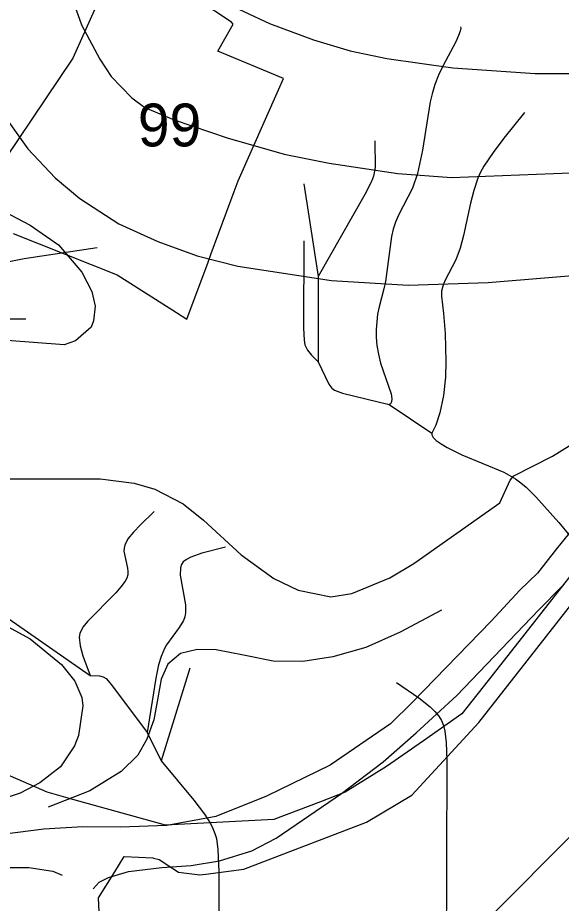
# Model space of a CAD drawing. Extents: x -709584 to -702006, y -1161789 to -1157496.
# Drawn here: x -705867.4 to -705676.6, y -1159031.9 to -1158721.3 of the extents above; entities that cross this region are included whole.
import ezdxf

# ---------------------------------------------------------------- set-up
doc = ezdxf.new("R2010")
doc.units = 0
for name, color, linetype in [('120_vrstevnice hlavní', 7, 'Continuous'), ('122_vrstevnice základní', 7, 'Continuous'), ('124_vrstevnice doplňková', 7, 'Continuous'), ('408_BPEJ_linie', 7, 'Continuous'), ('409_BPEJ_popis', 7, 'Continuous'), ('411_akumulovaný odtok', 7, 'Continuous')]:
    doc.layers.add(name, color=color, linetype=linetype)

msp = doc.modelspace()

# ---------------------------------------------------------------- linework, layer by layer
at = {"layer": '120_vrstevnice hlavní'}
for points in [[(-705514.66, -1159027.75), (-705513.38, -1159024.76), (-705513.71, -1159020.82), (-705516.25, -1159015.5), (-705523.06, -1159008.61), (-705532.62, -1159001.89), (-705560.02, -1158981.09), (-705570.05, -1158972.31), (-705591.77, -1158953.06), (-705603.03, -1158941.4), (-705610.18, -1158931.08), (-705617.4, -1158918.62), (-705616.65, -1158916.73), (-705615.8, -1158912.44), (-705619.44, -1158899.06), (-705628.43, -1158890.31), (-705634.65, -1158888.07), (-705644.92, -1158886.14), (-705655.54, -1158887.63), (-705663.44, -1158890.33), (-705665.17, -1158894.09), (-705672.22, -1158900.05), (-705678.25, -1158907.55)], [(-705678.25, -1158907.55), (-705684.97, -1158916.08), (-705691.17, -1158922.05), (-705701.22, -1158933), (-705728.84, -1158961.42), (-705736.6, -1158968.93), (-705757.67, -1158983.52), (-705780.12, -1158994.39), (-705797.9, -1159001.43), (-705815.05, -1159004.6), (-705831.32, -1159005.2), (-705844.51, -1159005.14), (-705858.21, -1159005.92), (-705876.55, -1159008.23)]]:
    msp.add_lwpolyline(points, dxfattribs=at)
at = {"layer": '122_vrstevnice základní'}
for points in [[(-705849.2, -1158711.8), (-705845.05, -1158723.81), (-705838.61, -1158735.82), (-705834.61, -1158741.83), (-705827.31, -1158749.41), (-705822.74, -1158752.7), (-705812.44, -1158757.13), (-705793.85, -1158763.42), (-705773.83, -1158769.15), (-705758.09, -1158772.29), (-705733.93, -1158775.87), (-705715.14, -1158777.29), (-705661.42, -1158775.15)], [(-705797, -1158714.8), (-705778.98, -1158723.24), (-705763.53, -1158728.96), (-705750.66, -1158732.82), (-705737.79, -1158735.54), (-705714.62, -1158738.83), (-705685.73, -1158740.83), (-705652.84, -1158740.83)], [(-705874.08, -1158752.98), (-705863.78, -1158767.28), (-705854.2, -1158777.44), (-705845.62, -1158784.73), (-705831.89, -1158793.6), (-705818.16, -1158799.75), (-705804.43, -1158804.76), (-705790.13, -1158808.47), (-705757.24, -1158813.48), (-705730.35, -1158815.05), (-705702.32, -1158814.19), (-705635.96, -1158808.62)], [(-705874.51, -1158788.02), (-705863.07, -1158794.03), (-705853.06, -1158800.89), (-705844.9, -1158810.48), (-705841.33, -1158817.34), (-705840.19, -1158822.49), (-705840.76, -1158827.64), (-705841.62, -1158829.78), (-705847.05, -1158834.65), (-705851.05, -1158836.07), (-705871.08, -1158834.5)], [(-705872.22, -1158882.98), (-705838.47, -1158882.98), (-705826.46, -1158884.56), (-705819.31, -1158886.7), (-705809.29, -1158891.85), (-705802.14, -1158897.57), (-705788.99, -1158909.73), (-705777.55, -1158918.02), (-705768.96, -1158922.03), (-705757.52, -1158924.46), (-705750.09, -1158923.31), (-705736.79, -1158917.74), (-705728.35, -1158912.73), (-705698.17, -1158891.42), (-705694.6, -1158883.55), (-705693.31, -1158881.98), (-705679.72, -1158875.12), (-705663.71, -1158865.11)], [(-705727.54, -1158972.1), (-705713.25, -1158959.07), (-705684.46, -1158928.98), (-705676.36, -1158920.8)], [(-705872.22, -1158934.18), (-705863.07, -1158939.19), (-705852.06, -1158948.2), (-705847.34, -1158954.06), (-705844.9, -1158959.78), (-705844.48, -1158962.64), (-705846.05, -1158973.08), (-705847.48, -1158976.66), (-705852.34, -1158984.09), (-705859.64, -1158989.67), (-705866.5, -1158993.25), (-705879.37, -1158997.54)], [(-705840.92, -1159026.87), (-705838.77, -1159024.53), (-705835.51, -1159022.83), (-705828.47, -1159020.81), (-705816.81, -1159019.32), (-705806.52, -1159018.69), (-705796.58, -1159017.02), (-705785.25, -1159013.48), (-705776.66, -1159009.07), (-705753.69, -1158993.39), (-705739.07, -1158982.32), (-705727.54, -1158972.1)], [(-705877.67, -1159019.36), (-705863.45, -1159019.43), (-705855.06, -1159020.67), (-705851.75, -1159022.08)]]:
    msp.add_lwpolyline(points, dxfattribs=at)
at = {"layer": '124_vrstevnice doplňková'}
msp.add_lwpolyline([(-705718.59, -1158929.07), (-705733.14, -1158936.8), (-705745.15, -1158942.23), (-705756.81, -1158945.42), (-705767.26, -1158947.08), (-705777.71, -1158947.03), (-705788.19, -1158944.9), (-705797.77, -1158942.97), (-705804.45, -1158942.93), (-705810.28, -1158944.28), (-705814.75, -1158948.02), (-705817, -1158953.32), (-705818.23, -1158959.82), (-705819.64, -1158967.52), (-705822.07, -1158974.35), (-705825.18, -1158979.99), (-705831.08, -1158985.66), (-705842.07, -1158992.45), (-705856.65, -1158998.23)], dxfattribs=at)
at = {"layer": '408_BPEJ_linie'}
for points in [[(-705869, -1158797), (-705832.5, -1158811.5), (-705811.61, -1158824.71), (-705808, -1158827), (-705800.58, -1158807), (-705799.46, -1158804), (-705791.4, -1158782.28), (-705790, -1158778.5), (-705775.89, -1158746.55), (-705774.13, -1158742.56), (-705797.18, -1158732.95), (-705791.72, -1158723.52), (-705792.4, -1158722.8), (-705804.4, -1158714.7), (-705813.29, -1158710.12), (-705814.83, -1158711.61), (-705818.5, -1158715.5), (-705818.72, -1158715.38), (-705821.52, -1158718.09), (-705835.77, -1158709.74), (-705837.26, -1158711.55), (-705838.86, -1158715.11), (-705848, -1158735.5), (-705881.5, -1158785)], [(-705660, -1158900), (-705689.44, -1158937.44), (-705700.5, -1158951.5), (-705711.5, -1158965.5), (-705724.97, -1158974.9), (-705738, -1158984), (-705752.5, -1158993), (-705761.16, -1158996.29), (-705777.5, -1159002.5), (-705815.5, -1159004.5), (-705848.06, -1158995.48), (-705857, -1158993), (-705895, -1158976.5)], [(-705837.5, -1159061.5), (-705839, -1159030), (-705833.35, -1159020.9), (-705830, -1159015.5), (-705819.93, -1159015.94), (-705819.69, -1159016.05), (-705817.69, -1159016.54), (-705811, -1159021), (-705803.5, -1159022), (-705801.36, -1159021.72), (-705788, -1159020), (-705745, -1159003.5), (-705729, -1158994), (-705705.5, -1158968.5), (-705668.27, -1158920.91)]]:
    msp.add_lwpolyline(points, dxfattribs=at)
at = {"layer": '411_akumulovaný odtok'}
for p, q in [((-705766.99, -1158779.5), (-705761.99, -1158812)), ((-705761.99, -1158812), (-705761.99, -1158842)), ((-705736.99, -1158857), (-705721.99, -1158867)), ((-705874.49, -1158929.5), (-705841.99, -1158952)), ((-705806.99, -1158949.5), (-705816.99, -1158982)), ((-705821.99, -1158972), (-705816.99, -1158982)), ((-705661.99, -1158997), (-705711.99, -1159047))]:
    msp.add_line(p, q, dxfattribs=at)
for points in [[(-705711.99, -1158724.5), (-705711.9, -1158724.94), (-705712.12, -1158725.98), (-705712.65, -1158727.51), (-705713.66, -1158729.71), (-705718.19, -1158738.24), (-705719.7, -1158741.43), (-705720.97, -1158744.73), (-705721.94, -1158747.91), (-705722.62, -1158750.8), (-705725.36, -1158767.67), (-705727.11, -1158775.91), (-705728.88, -1158781.11), (-705733.77, -1158790.54), (-705734.8, -1158792.95), (-705735.58, -1158795.42), (-705736.17, -1158797.96), (-705738.34, -1158813.77), (-705738.87, -1158816.33), (-705740.56, -1158822.68), (-705741.06, -1158825.3), (-705741.52, -1158830.65), (-705741.52, -1158833.34), (-705741.3, -1158836.21), (-705740.81, -1158839.31), (-705740.04, -1158842.47), (-705736.32, -1158853.16), (-705736.06, -1158854.96), (-705736.19, -1158856.07), (-705736.52, -1158856.76), (-705736.99, -1158857)], [(-705689.49, -1158754.5), (-705696.75, -1158763.55), (-705700.53, -1158768.57), (-705703.73, -1158773.35), (-705704.9, -1158775.45), (-705705.88, -1158777.54), (-705707.35, -1158781.87), (-705708.45, -1158786.35), (-705710.88, -1158797.67), (-705712.06, -1158802.05), (-705713.59, -1158806.19), (-705717.49, -1158813.61), (-705718.2, -1158815.39), (-705718.63, -1158817.18), (-705718.67, -1158819), (-705717.9, -1158825), (-705717.37, -1158832.02), (-705717.11, -1158841.88), (-705717.26, -1158847.39), (-705717.95, -1158853.8), (-705719.21, -1158859.92), (-705720.65, -1158864.22), (-705721.99, -1158867)], [(-705741.99, -1158764.5), (-705741.98, -1158773.76), (-705742.47, -1158776.88), (-705743.16, -1158778.76), (-705745.52, -1158783.3), (-705761.99, -1158812)], [(-705766.99, -1158799.5), (-705767.03, -1158830.05), (-705766.89, -1158834.35), (-705766.58, -1158836.06), (-705765.68, -1158837.93), (-705764.32, -1158839.68), (-705761.99, -1158842)], [(-705839.49, -1158802), (-705865.12, -1158805.88), (-705870.92, -1158807.07), (-705872.74, -1158807.77), (-705875.34, -1158809.18), (-705886.99, -1158817)], [(-705864.49, -1158827), (-705873.89, -1158827.07), (-705875.41, -1158826.98), (-705876.84, -1158826.65), (-705878.09, -1158825.87), (-705879.23, -1158824.84), (-705886.99, -1158817)], [(-705761.99, -1158842), (-705758.13, -1158849.83), (-705757.09, -1158851.24), (-705756.2, -1158851.93), (-705753.39, -1158852.97), (-705736.99, -1158857)], [(-705721.99, -1158867), (-705722.07, -1158867.54), (-705721.57, -1158868.47), (-705720.46, -1158869.58), (-705718.79, -1158870.8), (-705716.65, -1158872.07), (-705711.46, -1158874.61), (-705696.73, -1158880.69), (-705692.64, -1158883.04), (-705690.75, -1158884.44), (-705688.96, -1158885.99), (-705685.55, -1158889.33), (-705677.46, -1158898.36), (-705669.69, -1158907.66), (-705665.58, -1158913.44), (-705664.44, -1158915.45), (-705663.51, -1158917.54), (-705662.81, -1158919.79), (-705662.33, -1158922.11), (-705661.79, -1158926.92), (-705661.58, -1158936.86), (-705661.99, -1158962)], [(-705819.49, -1158894.5), (-705824.32, -1158899.12), (-705826.76, -1158901.69), (-705828.73, -1158904.13), (-705829.81, -1158906.24), (-705830.06, -1158907.32), (-705830.08, -1158908.46), (-705828.82, -1158914.41), (-705828.71, -1158915.57), (-705828.79, -1158916.71), (-705829.13, -1158917.82), (-705829.67, -1158918.89), (-705831.15, -1158920.97), (-705832.95, -1158923), (-705842.86, -1158933.03), (-705844.48, -1158935.12), (-705845.56, -1158937.34), (-705845.77, -1158938.55), (-705845.46, -1158941.58), (-705844.49, -1158945.13), (-705841.99, -1158952)], [(-705794.49, -1158907), (-705802.74, -1158909.11), (-705806.6, -1158910.49), (-705808.15, -1158911.29), (-705809.26, -1158912.15), (-705809.94, -1158913.12), (-705810.28, -1158914.23), (-705810.31, -1158916.83), (-705808.55, -1158927.19), (-705808.52, -1158930.07), (-705808.76, -1158931.44), (-705809.23, -1158932.73), (-705810.67, -1158935.19), (-705815.13, -1158941.21), (-705815.89, -1158942.5), (-705817.08, -1158945.32), (-705817.95, -1158948.32), (-705818.92, -1158952.98), (-705821.99, -1158972)], [(-705841.99, -1158952), (-705838.62, -1158952.09), (-705837.34, -1158952.44), (-705836.34, -1158953.1), (-705834.47, -1158955.3), (-705821.99, -1158972)], [(-705734.49, -1158954.5), (-705726.62, -1158959.82), (-705722.68, -1158962.97), (-705720.96, -1158964.61), (-705719.56, -1158966.24), (-705718.59, -1158967.83), (-705717.92, -1158969.61), (-705717.48, -1158971.51), (-705717.02, -1158975.52), (-705716.83, -1158981.8), (-705716.99, -1159052)], [(-705816.99, -1158982), (-705805.58, -1158995.76), (-705801.83, -1159000.7), (-705799.74, -1159003.97), (-705798.87, -1159005.66), (-705798.17, -1159007.42), (-705797.67, -1159009.24), (-705797.11, -1159013.05), (-705796.82, -1159020.94), (-705796.99, -1159077)]]:
    msp.add_lwpolyline(points, dxfattribs=at)

# ---------------------------------------------------------------- texts
at = {"layer": '409_BPEJ_popis'}
msp.add_text('99', height=15, dxfattribs=at).set_placement((-705825.24, -1158766.39))

doc.saveas('drawing.dxf')
